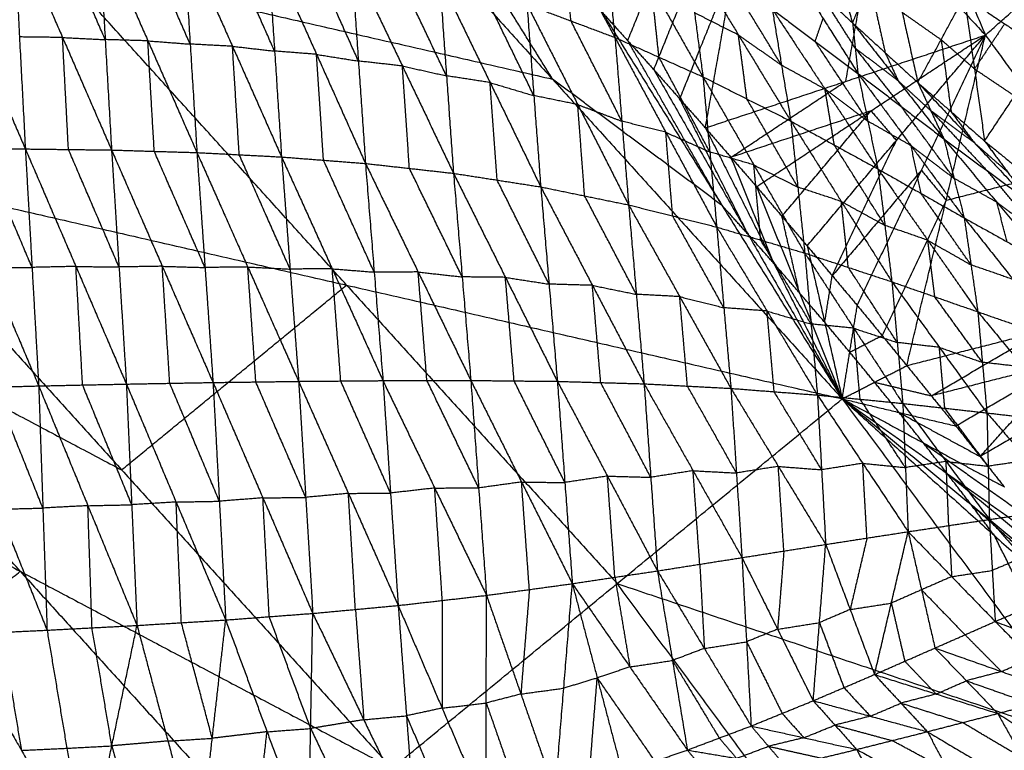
# Model space of a CAD drawing. Header units: millimetres. Extents: x -106 to 110, y -96 to 120.
# Tile 986 of 1020: x 70 to 81, y 71 to 80. Entities that reach past the tile are written whole.
import ezdxf

# ---------------------------------------------------------------- set-up
doc = ezdxf.new("R2010")
doc.units = ezdxf.units.MM
doc.header["$MEASUREMENT"] = 0
doc.layers.add('Default', color=7, linetype='Continuous', true_color=0x000000)

msp = doc.modelspace()

# ---------------------------------------------------------------- linework, layer by layer
at = {"layer": 'Default'}
for points in [[(79.145, 83.15, 13.588), (79.926, 81.322, 13.582), (80.706, 79.495, 13.576)], [(67.809, 77.945, 9.117), (70.15, 80.286, 10.567), (72.491, 82.627, 12.017)], [(72.491, 82.627, 12.017), (75.785, 78.994, 12.017), (79.078, 75.36, 12.017)], [(76.935, 79.103, 12.424), (77.564, 80.654, 13.006), (78.192, 82.206, 13.587)], [(77.522, 78.44, 12.424), (77.857, 80.323, 13.006), (78.192, 82.206, 13.587)], [(78.192, 82.206, 13.587), (79.449, 80.851, 13.581), (80.706, 79.495, 13.576)], [(75.327, 81.625, 8.435), (75.911, 80.547, 7.893), (76.494, 79.468, 7.351)], [(75.785, 78.994, 12.017), (75.101, 80.094, 12.119), (74.417, 81.194, 12.221)], [(76.32, 81.095, 8.753), (76.407, 80.281, 8.052), (76.494, 79.468, 7.351)], [(76.32, 81.095, 8.753), (76.907, 80.058, 8.273), (77.494, 79.021, 7.793)], [(78.755, 81.142, 10.768), (78.975, 80.388, 10.898), (79.195, 79.634, 11.029)], [(80.794, 81.08, 10.793), (81.087, 80.198, 10.864), (81.381, 79.317, 10.936)], [(76.639, 79.432, 12.424), (76.953, 80.208, 12.715), (77.267, 80.983, 13.006)], [(79.449, 80.851, 13.581), (79.282, 79.909, 13.291), (79.114, 78.968, 13)], [(68.679, 80.773, 4.301), (69.235, 79.487, 3.975), (69.79, 78.201, 3.648)], [(69.656, 80.747, 4.623), (69.723, 79.474, 4.136), (69.79, 78.201, 3.648)], [(69.656, 80.747, 4.623), (70.213, 79.468, 4.304), (70.77, 78.189, 3.986)], [(70.698, 79.444, 4.474), (70.42, 80.084, 4.633), (70.141, 80.724, 4.792)], [(70.626, 80.7, 4.961), (70.698, 79.444, 4.474), (70.77, 78.189, 3.986)], [(70.626, 80.7, 4.961), (71.183, 79.43, 4.654), (71.741, 78.16, 4.346)], [(71.664, 79.393, 4.832), (71.385, 80.028, 4.986), (71.107, 80.663, 5.14)], [(71.587, 80.626, 5.318), (71.664, 79.393, 4.832), (71.741, 78.16, 4.346)], [(71.587, 80.626, 5.318), (72.145, 79.368, 5.024), (72.703, 78.11, 4.729)], [(72.624, 79.313, 5.21), (72.345, 79.942, 5.358), (72.066, 80.571, 5.505)], [(72.545, 80.517, 5.692), (72.624, 79.313, 5.21), (72.703, 78.11, 4.729)], [(72.545, 80.517, 5.692), (73.101, 79.276, 5.412), (73.657, 78.036, 5.133)], [(75.994, 79.656, 7.136), (75.952, 80.101, 7.514), (75.911, 80.547, 7.893)], [(79.195, 79.634, 11.029), (79.389, 80.093, 10.919), (79.583, 80.552, 10.81)], [(79.583, 80.552, 10.81), (79.76, 79.754, 10.954), (79.937, 78.956, 11.098)], [(73.577, 79.2, 5.606), (73.299, 79.82, 5.745), (73.02, 80.44, 5.885)], [(77.303, 80.476, 9.06), (77.398, 79.749, 8.426), (77.494, 79.021, 7.793)], [(77.303, 80.476, 9.06), (77.898, 79.496, 8.655), (78.493, 78.517, 8.249)], [(80.706, 79.495, 13.576), (81.227, 79.958, 13.546), (81.748, 80.421, 13.516)], [(70.15, 80.286, 10.567), (72.967, 79.64, 11.292), (75.785, 78.994, 12.017)], [(73.443, 76.653, 10.567), (71.797, 78.469, 10.567), (70.15, 80.286, 10.567)], [(73.496, 80.363, 6.078), (73.577, 79.2, 5.606), (73.657, 78.036, 5.133)], [(73.496, 80.363, 6.078), (74.077, 79.144, 5.83), (74.658, 77.924, 5.581)], [(77.857, 80.323, 13.006), (77.543, 79.547, 12.715), (77.229, 78.772, 12.424)], [(78.462, 80.311, 10.968), (78.828, 79.973, 10.998), (79.195, 79.634, 11.029)], [(78.462, 80.311, 10.968), (78.86, 79.685, 10.321), (79.257, 79.058, 9.674)], [(74.578, 79.032, 6.039), (74.288, 79.642, 6.163), (73.997, 80.252, 6.288)], [(74.499, 80.14, 6.497), (74.578, 79.032, 6.039), (74.658, 77.924, 5.581)], [(74.499, 80.14, 6.497), (75.074, 78.955, 6.273), (75.65, 77.77, 6.048)], [(76.994, 79.244, 7.572), (76.951, 79.651, 7.923), (76.907, 80.058, 8.273)], [(78.387, 79.153, 8.807), (78.09, 79.643, 9.01), (77.792, 80.132, 9.212)], [(79.389, 80.093, 10.919), (79.478, 79.694, 10.992), (79.566, 79.295, 11.064)], [(75.571, 78.807, 6.484), (75.284, 79.4, 6.596), (74.996, 79.992, 6.708)], [(79.226, 79.346, 10.351), (79.027, 79.659, 10.675), (78.828, 79.973, 10.998)], [(75.493, 79.844, 6.92), (75.571, 78.807, 6.484), (75.65, 77.77, 6.048)], [(75.493, 79.844, 6.92), (75.994, 79.656, 7.136), (76.494, 79.468, 7.351)], [(75.493, 79.844, 6.92), (76.071, 78.705, 6.73), (76.649, 77.565, 6.54)], [(79.937, 78.956, 11.098), (80.202, 79.443, 10.98), (80.467, 79.93, 10.863)], [(80.467, 79.93, 10.863), (80.581, 79.111, 11.024), (80.696, 78.291, 11.185)], [(80.467, 79.93, 10.863), (80.924, 79.624, 10.899), (81.381, 79.317, 10.936)], [(76.342, 79.761, 12.424), (76.639, 79.432, 12.424), (76.935, 79.103, 12.424)], [(76.342, 79.761, 12.424), (77.71, 77.56, 12.221), (79.078, 75.36, 12.017)], [(76.342, 79.761, 12.424), (76.639, 79.432, 12.424), (76.935, 79.103, 12.424)], [(77.898, 79.496, 8.655), (77.648, 79.622, 8.541), (77.398, 79.749, 8.426)], [(78.282, 79.789, 9.365), (78.387, 79.153, 8.807), (78.493, 78.517, 8.249)], [(78.282, 79.789, 9.365), (78.77, 79.423, 9.519), (79.257, 79.058, 9.674)], [(78.282, 79.789, 9.365), (78.882, 78.881, 9.043), (79.483, 77.974, 8.721)], [(79.76, 79.754, 10.954), (79.981, 79.598, 10.967), (80.202, 79.443, 10.98)], [(76.572, 78.516, 6.946), (76.283, 79.086, 7.041), (75.994, 79.656, 7.136)], [(78.77, 79.423, 9.519), (78.815, 79.554, 9.92), (78.86, 79.685, 10.321)], [(79.195, 79.634, 11.029), (79.226, 79.346, 10.351), (79.257, 79.058, 9.674)], [(79.195, 79.634, 11.029), (79.566, 79.295, 11.064), (79.937, 78.956, 11.098)], [(79.195, 79.634, 11.029), (79.714, 78.975, 10.513), (80.233, 78.316, 9.997)], [(80.924, 79.624, 10.899), (80.753, 79.367, 10.961), (80.581, 79.111, 11.024)], [(77.522, 78.44, 12.424), (79.114, 78.968, 13), (80.706, 79.495, 13.576)], [(77.994, 78.769, 8.021), (77.946, 79.133, 8.338), (77.898, 79.496, 8.655)], [(77.898, 79.496, 8.655), (78.143, 79.325, 8.731), (78.387, 79.153, 8.807)], [(78.104, 77.772, 12.424), (79.405, 78.634, 13), (80.706, 79.495, 13.576)], [(78.679, 77.099, 12.424), (79.693, 78.297, 13), (80.706, 79.495, 13.576)], [(79.249, 76.421, 12.424), (79.978, 77.958, 13), (80.706, 79.495, 13.576)], [(79.812, 75.738, 12.424), (80.259, 77.617, 13), (80.706, 79.495, 13.576)], [(80.706, 79.495, 13.576), (81.791, 78.007, 13.54), (82.875, 76.518, 13.505)], [(70.213, 79.468, 4.304), (69.968, 79.471, 4.22), (69.723, 79.474, 4.136)], [(70.28, 78.195, 3.817), (70.247, 78.832, 4.061), (70.213, 79.468, 4.304)], [(70.213, 79.468, 4.304), (70.456, 79.456, 4.389), (70.698, 79.444, 4.474)], [(71.183, 79.43, 4.654), (70.941, 79.437, 4.564), (70.698, 79.444, 4.474)], [(71.256, 78.174, 4.166), (71.219, 78.802, 4.41), (71.183, 79.43, 4.654)], [(71.183, 79.43, 4.654), (71.424, 79.411, 4.743), (71.664, 79.393, 4.832)], [(72.145, 79.368, 5.024), (71.905, 79.38, 4.928), (71.664, 79.393, 4.832)], [(76.494, 79.468, 7.351), (76.572, 78.516, 6.946), (76.649, 77.565, 6.54)], [(76.494, 79.468, 7.351), (76.994, 79.244, 7.572), (77.494, 79.021, 7.793)], [(76.494, 79.468, 7.351), (77.072, 78.39, 7.204), (77.651, 77.313, 7.057)], [(77.71, 77.56, 12.221), (77.174, 78.496, 12.322), (76.639, 79.432, 12.424)], [(79.37, 78.516, 9.197), (79.07, 78.97, 9.358), (78.77, 79.423, 9.519)], [(80.202, 79.443, 10.98), (80.259, 79.033, 11.061), (80.317, 78.623, 11.142)], [(80.581, 79.111, 11.024), (80.392, 79.277, 11.002), (80.202, 79.443, 10.98)], [(72.222, 78.135, 4.538), (72.184, 78.752, 4.781), (72.145, 79.368, 5.024)], [(72.145, 79.368, 5.024), (72.385, 79.341, 5.117), (72.624, 79.313, 5.21)], [(73.101, 79.276, 5.412), (72.862, 79.295, 5.311), (72.624, 79.313, 5.21)], [(73.18, 78.073, 4.931), (73.141, 78.675, 5.172), (73.101, 79.276, 5.412)], [(73.101, 79.276, 5.412), (73.339, 79.238, 5.509), (73.577, 79.2, 5.606)], [(79.226, 79.346, 10.351), (79.486, 79.016, 10.093), (79.745, 78.687, 9.835)], [(79.714, 78.975, 10.513), (79.47, 79.161, 10.432), (79.226, 79.346, 10.351)], [(79.566, 79.295, 11.064), (79.64, 79.135, 10.788), (79.714, 78.975, 10.513)], [(80.696, 78.291, 11.185), (81.038, 78.804, 11.06), (81.381, 79.317, 10.936)], [(74.077, 79.144, 5.83), (73.827, 79.172, 5.718), (73.577, 79.2, 5.606)], [(77.572, 78.167, 7.425), (77.283, 78.706, 7.499), (76.994, 79.244, 7.572)], [(78.882, 78.881, 9.043), (78.635, 79.017, 8.925), (78.387, 79.153, 8.807)], [(74.157, 77.98, 5.357), (74.117, 78.562, 5.593), (74.077, 79.144, 5.83)], [(74.077, 79.144, 5.83), (74.328, 79.088, 5.934), (74.578, 79.032, 6.039)], [(76.935, 79.103, 12.424), (77.229, 78.772, 12.424), (77.522, 78.44, 12.424)], [(76.935, 79.103, 12.424), (78.007, 77.231, 12.221), (79.078, 75.36, 12.017)], [(76.935, 79.103, 12.424), (77.229, 78.772, 12.424), (77.522, 78.44, 12.424)], [(79.257, 79.058, 9.674), (79.37, 78.516, 9.197), (79.483, 77.974, 8.721)], [(79.257, 79.058, 9.674), (79.745, 78.687, 9.835), (80.233, 78.316, 9.997)], [(79.257, 79.058, 9.674), (79.861, 78.237, 9.442), (80.465, 77.417, 9.21)], [(80.581, 79.111, 11.024), (80.81, 78.957, 11.042), (81.038, 78.804, 11.06)], [(75.074, 78.955, 6.273), (74.826, 78.994, 6.156), (74.578, 79.032, 6.039)], [(75.154, 77.847, 5.815), (75.114, 78.401, 6.044), (75.074, 78.955, 6.273)], [(75.074, 78.955, 6.273), (75.323, 78.881, 6.378), (75.571, 78.807, 6.484)], [(77.71, 77.56, 12.221), (76.747, 78.277, 12.119), (75.785, 78.994, 12.017)], [(77.494, 79.021, 7.793), (77.572, 78.167, 7.425), (77.651, 77.313, 7.057)], [(77.494, 79.021, 7.793), (77.994, 78.769, 8.021), (78.493, 78.517, 8.249)], [(77.494, 79.021, 7.793), (78.073, 78.019, 7.697), (78.652, 77.017, 7.601)], [(77.813, 78.106, 12.424), (78.464, 78.537, 12.712), (79.114, 78.968, 13)], [(79.714, 78.975, 10.513), (79.899, 78.805, 10.53), (80.085, 78.636, 10.548)], [(79.937, 78.956, 11.098), (80.085, 78.636, 10.548), (80.233, 78.316, 9.997)], [(79.937, 78.956, 11.098), (80.317, 78.623, 11.142), (80.696, 78.291, 11.185)], [(79.937, 78.956, 11.098), (80.577, 78.274, 10.72), (81.216, 77.592, 10.341)], [(78.988, 78.245, 8.485), (78.935, 78.563, 8.764), (78.882, 78.881, 9.043)], [(78.882, 78.881, 9.043), (79.126, 78.699, 9.12), (79.37, 78.516, 9.197)], [(76.071, 78.705, 6.73), (75.821, 78.756, 6.607), (75.571, 78.807, 6.484)], [(76.149, 77.667, 6.294), (76.11, 78.186, 6.512), (76.071, 78.705, 6.73)], [(76.071, 78.705, 6.73), (76.321, 78.611, 6.838), (76.572, 78.516, 6.946)], [(78.007, 77.231, 12.221), (77.618, 78.002, 12.322), (77.229, 78.772, 12.424)], [(78.573, 77.767, 7.925), (78.283, 78.268, 7.973), (77.994, 78.769, 8.021)], [(79.405, 78.634, 13), (78.609, 78.37, 12.712), (77.813, 78.106, 12.424)], [(78.392, 77.436, 12.424), (78.898, 78.035, 12.712), (79.405, 78.634, 13)], [(79.405, 78.634, 13), (79.549, 78.466, 13), (79.693, 78.297, 13)], [(80.349, 77.866, 9.603), (80.047, 78.277, 9.719), (79.745, 78.687, 9.835)], [(80.085, 78.636, 10.548), (80.405, 78.295, 10.358), (80.724, 77.954, 10.169)], [(80.577, 78.274, 10.72), (80.331, 78.455, 10.634), (80.085, 78.636, 10.548)], [(80.317, 78.623, 11.142), (80.447, 78.448, 10.931), (80.577, 78.274, 10.72)], [(77.072, 78.39, 7.204), (76.822, 78.453, 7.075), (76.572, 78.516, 6.946)], [(78.493, 78.517, 8.249), (78.573, 77.767, 7.925), (78.652, 77.017, 7.601)], [(78.493, 78.517, 8.249), (78.988, 78.245, 8.485), (79.483, 77.974, 8.721)], [(78.493, 78.517, 8.249), (79.067, 77.604, 8.208), (79.642, 76.691, 8.166)], [(79.861, 78.237, 9.442), (79.616, 78.377, 9.32), (79.37, 78.516, 9.197)], [(77.15, 77.439, 6.799), (77.111, 77.915, 7.002), (77.072, 78.39, 7.204)], [(77.072, 78.39, 7.204), (77.322, 78.279, 7.315), (77.572, 78.167, 7.425)], [(77.522, 78.44, 12.424), (77.813, 78.106, 12.424), (78.104, 77.772, 12.424)], [(77.522, 78.44, 12.424), (78.3, 76.9, 12.221), (79.078, 75.36, 12.017)], [(77.522, 78.44, 12.424), (77.813, 78.106, 12.424), (78.104, 77.772, 12.424)], [(78.964, 76.76, 12.424), (79.328, 77.529, 12.712), (79.693, 78.297, 13)], [(80.233, 78.316, 9.997), (80.349, 77.866, 9.603), (80.465, 77.417, 9.21)], [(80.233, 78.316, 9.997), (80.724, 77.954, 10.169), (81.216, 77.592, 10.341)], [(80.233, 78.316, 9.997), (80.836, 77.595, 9.855), (81.438, 76.874, 9.714)], [(80.577, 78.274, 10.72), (80.766, 78.107, 10.741), (80.956, 77.941, 10.763)], [(80.696, 78.291, 11.185), (80.956, 77.941, 10.763), (81.216, 77.592, 10.341)], [(80.696, 78.291, 11.185), (81.089, 77.969, 11.241), (81.481, 77.648, 11.297)], [(68.802, 78.201, 3.332), (69.296, 78.201, 3.49), (69.79, 78.201, 3.648)], [(68.802, 78.201, 3.332), (69.372, 76.854, 3.316), (69.942, 75.507, 3.3)], [(69.866, 76.854, 3.474), (69.581, 77.528, 3.482), (69.296, 78.201, 3.49)], [(69.79, 78.201, 3.648), (69.866, 76.854, 3.474), (69.942, 75.507, 3.3)], [(69.79, 78.201, 3.648), (70.28, 78.195, 3.817), (70.77, 78.189, 3.986)], [(69.79, 78.201, 3.648), (70.365, 76.865, 3.642), (70.939, 75.528, 3.636)], [(70.855, 76.859, 3.811), (70.568, 77.527, 3.814), (70.28, 78.195, 3.817)], [(70.77, 78.189, 3.986), (70.855, 76.859, 3.811), (70.939, 75.528, 3.636)], [(70.77, 78.189, 3.986), (71.256, 78.174, 4.166), (71.741, 78.16, 4.346)], [(70.77, 78.189, 3.986), (71.347, 76.867, 3.991), (71.924, 75.546, 3.996)], [(71.833, 76.853, 4.171), (71.544, 77.513, 4.169), (71.256, 78.174, 4.166)], [(71.741, 78.16, 4.346), (71.833, 76.853, 4.171), (71.924, 75.546, 3.996)], [(71.741, 78.16, 4.346), (72.222, 78.135, 4.538), (72.703, 78.11, 4.729)], [(71.741, 78.16, 4.346), (72.319, 76.859, 4.363), (72.897, 75.559, 4.379)], [(78.073, 78.019, 7.697), (77.823, 78.093, 7.561), (77.572, 78.167, 7.425)], [(79.563, 77.332, 8.443), (79.275, 77.789, 8.464), (78.988, 78.245, 8.485)], [(79.974, 77.695, 8.965), (79.918, 77.966, 9.204), (79.861, 78.237, 9.442)], [(79.861, 78.237, 9.442), (80.105, 78.052, 9.523), (80.349, 77.866, 9.603)], [(72.8, 76.835, 4.554), (72.511, 77.485, 4.546), (72.222, 78.135, 4.538)], [(72.703, 78.11, 4.729), (72.8, 76.835, 4.554), (72.897, 75.559, 4.379)], [(72.703, 78.11, 4.729), (73.18, 78.073, 4.931), (73.657, 78.036, 5.133)], [(72.703, 78.11, 4.729), (73.279, 76.838, 4.757), (73.856, 75.567, 4.786)], [(73.756, 76.801, 4.959), (73.468, 77.437, 4.945), (73.18, 78.073, 4.931)], [(73.657, 78.036, 5.133), (73.756, 76.801, 4.959), (73.856, 75.567, 4.786)], [(73.657, 78.036, 5.133), (74.157, 77.98, 5.357), (74.658, 77.924, 5.581)], [(73.657, 78.036, 5.133), (74.256, 76.802, 5.187), (74.855, 75.569, 5.241)], [(78.3, 76.9, 12.221), (78.057, 77.503, 12.322), (77.813, 78.106, 12.424)], [(67.809, 77.945, 9.117), (70.884, 74.552, 9.117), (73.959, 71.159, 9.117)], [(67.809, 77.945, 9.117), (73.443, 76.653, 10.567), (79.078, 75.36, 12.017)], [(74.757, 76.746, 5.411), (74.457, 77.363, 5.384), (74.157, 77.98, 5.357)], [(74.658, 77.924, 5.581), (74.757, 76.746, 5.411), (74.855, 75.569, 5.241)], [(74.658, 77.924, 5.581), (75.154, 77.847, 5.815), (75.65, 77.77, 6.048)], [(74.658, 77.924, 5.581), (75.248, 76.741, 5.652), (75.839, 75.559, 5.722)], [(78.151, 77.165, 7.329), (78.112, 77.592, 7.513), (78.073, 78.019, 7.697)], [(78.073, 78.019, 7.697), (78.323, 77.893, 7.811), (78.573, 77.767, 7.925)], [(79.978, 77.958, 13), (79.471, 77.359, 12.712), (78.964, 76.76, 12.424)], [(79.483, 77.974, 8.721), (79.563, 77.332, 8.443), (79.642, 76.691, 8.166)], [(79.483, 77.974, 8.721), (79.974, 77.695, 8.965), (80.465, 77.417, 9.21)], [(79.483, 77.974, 8.721), (80.051, 77.162, 8.737), (80.619, 76.35, 8.752)], [(79.978, 77.958, 13), (80.118, 77.788, 13), (80.259, 77.617, 13)], [(80.259, 77.617, 13), (81.025, 77.812, 13.27), (81.791, 78.007, 13.54)], [(81.327, 77.233, 10.027), (81.026, 77.593, 10.098), (80.724, 77.954, 10.169)], [(75.744, 76.664, 5.885), (75.449, 77.255, 5.85), (75.154, 77.847, 5.815)], [(80.836, 77.595, 9.855), (80.592, 77.731, 9.729), (80.349, 77.866, 9.603)], [(75.65, 77.77, 6.048), (75.744, 76.664, 5.885), (75.839, 75.559, 5.722)], [(75.65, 77.77, 6.048), (76.149, 77.667, 6.294), (76.649, 77.565, 6.54)], [(75.65, 77.77, 6.048), (76.237, 76.65, 6.141), (76.825, 75.531, 6.235)], [(78.104, 77.772, 12.424), (78.392, 77.436, 12.424), (78.679, 77.099, 12.424)], [(78.104, 77.772, 12.424), (78.591, 76.566, 12.221), (79.078, 75.36, 12.017)], [(78.104, 77.772, 12.424), (78.392, 77.436, 12.424), (78.679, 77.099, 12.424)], [(79.067, 77.604, 8.208), (78.82, 77.685, 8.066), (78.573, 77.767, 7.925)], [(80.542, 76.883, 8.981), (80.258, 77.289, 8.973), (79.974, 77.695, 8.965)], [(76.737, 76.548, 6.388), (76.443, 77.108, 6.341), (76.149, 77.667, 6.294)], [(79.147, 76.854, 7.883), (79.107, 77.229, 8.046), (79.067, 77.604, 8.208)], [(79.067, 77.604, 8.208), (79.315, 77.468, 8.326), (79.563, 77.332, 8.443)], [(80.259, 77.617, 13), (79.895, 76.848, 12.712), (79.531, 76.08, 12.424)], [(80.952, 77.145, 9.462), (80.894, 77.37, 9.659), (80.836, 77.595, 9.855)], [(80.836, 77.595, 9.855), (81.081, 77.414, 9.941), (81.327, 77.233, 10.027)], [(76.649, 77.565, 6.54), (76.737, 76.548, 6.388), (76.825, 75.531, 6.235)], [(76.649, 77.565, 6.54), (77.15, 77.439, 6.799), (77.651, 77.313, 7.057)], [(76.649, 77.565, 6.54), (77.23, 76.522, 6.66), (77.812, 75.479, 6.779)], [(78.007, 77.231, 12.221), (77.858, 77.396, 12.221), (77.71, 77.56, 12.221)], [(77.731, 76.396, 6.918), (77.441, 76.918, 6.858), (77.15, 77.439, 6.799)], [(78.591, 76.566, 12.221), (78.491, 77.001, 12.322), (78.392, 77.436, 12.424)], [(80.465, 77.417, 9.21), (80.542, 76.883, 8.981), (80.619, 76.35, 8.752)], [(80.465, 77.417, 9.21), (80.952, 77.145, 9.462), (81.438, 76.874, 9.714)], [(80.465, 77.417, 9.21), (81.022, 76.716, 9.28), (81.578, 76.016, 9.35)], [(77.651, 77.313, 7.057), (77.731, 76.396, 6.918), (77.812, 75.479, 6.779)], [(77.651, 77.313, 7.057), (78.151, 77.165, 7.329), (78.652, 77.017, 7.601)], [(77.651, 77.313, 7.057), (78.223, 76.358, 7.206), (78.796, 75.403, 7.354)], [(80.051, 77.162, 8.737), (79.807, 77.247, 8.59), (79.563, 77.332, 8.443)], [(78.3, 76.9, 12.221), (78.153, 77.066, 12.221), (78.007, 77.231, 12.221)], [(78.724, 76.21, 7.477), (78.438, 76.688, 7.403), (78.151, 77.165, 7.329)], [(80.13, 76.52, 8.459), (80.091, 76.841, 8.598), (80.051, 77.162, 8.737)], [(80.051, 77.162, 8.737), (80.296, 77.022, 8.859), (80.542, 76.883, 8.981)], [(78.679, 77.099, 12.424), (78.879, 76.23, 12.221), (79.078, 75.36, 12.017)], [(78.679, 77.099, 12.424), (78.964, 76.76, 12.424), (79.249, 76.421, 12.424)], [(78.679, 77.099, 12.424), (78.964, 76.76, 12.424), (79.249, 76.421, 12.424)], [(78.652, 77.017, 7.601), (78.724, 76.21, 7.477), (78.796, 75.403, 7.354)], [(78.652, 77.017, 7.601), (79.147, 76.854, 7.883), (79.642, 76.691, 8.166)], [(78.652, 77.017, 7.601), (79.209, 76.163, 7.778), (79.766, 75.308, 7.955)], [(69.372, 76.854, 3.316), (69.619, 76.854, 3.395), (69.866, 76.854, 3.474)], [(70.365, 76.865, 3.642), (70.115, 76.86, 3.558), (69.866, 76.854, 3.474)], [(70.441, 75.518, 3.468), (70.403, 76.191, 3.555), (70.365, 76.865, 3.642)], [(70.365, 76.865, 3.642), (70.61, 76.862, 3.727), (70.855, 76.859, 3.811)], [(71.347, 76.867, 3.991), (71.101, 76.863, 3.901), (70.855, 76.859, 3.811)], [(71.432, 75.537, 3.816), (71.39, 76.202, 3.903), (71.347, 76.867, 3.991)], [(71.347, 76.867, 3.991), (71.59, 76.86, 4.081), (71.833, 76.853, 4.171)], [(72.319, 76.859, 4.363), (72.076, 76.856, 4.267), (71.833, 76.853, 4.171)], [(72.411, 75.552, 4.187), (72.365, 76.206, 4.275), (72.319, 76.859, 4.363)], [(72.319, 76.859, 4.363), (72.56, 76.847, 4.458), (72.8, 76.835, 4.554)], [(73.279, 76.838, 4.757), (73.04, 76.837, 4.656), (72.8, 76.835, 4.554)], [(73.376, 75.563, 4.582), (73.328, 76.201, 4.67), (73.279, 76.838, 4.757)], [(73.279, 76.838, 4.757), (73.518, 76.82, 4.858), (73.756, 76.801, 4.959)], [(74.256, 76.802, 5.187), (74.006, 76.802, 5.073), (73.756, 76.801, 4.959)], [(74.356, 75.568, 5.014), (74.306, 76.185, 5.1), (74.256, 76.802, 5.187)], [(74.256, 76.802, 5.187), (74.506, 76.774, 5.299), (74.757, 76.746, 5.411)], [(78.591, 76.566, 12.221), (78.446, 76.733, 12.221), (78.3, 76.9, 12.221)], [(79.704, 76, 8.06), (79.425, 76.427, 7.972), (79.147, 76.854, 7.883)], [(81.022, 76.716, 9.28), (80.782, 76.8, 9.131), (80.542, 76.883, 8.981)], [(66.656, 76.793, 8.53), (68.77, 75.672, 8.824), (70.884, 74.552, 9.117)], [(69.732, 73.4, 8.53), (68.194, 75.096, 8.53), (66.656, 76.793, 8.53)], [(75.248, 76.741, 5.652), (75.002, 76.744, 5.531), (74.757, 76.746, 5.411)], [(75.347, 75.564, 5.482), (75.298, 76.153, 5.567), (75.248, 76.741, 5.652)], [(75.248, 76.741, 5.652), (75.496, 76.703, 5.768), (75.744, 76.664, 5.885)], [(78.879, 76.23, 12.221), (78.921, 76.495, 12.322), (78.964, 76.76, 12.424)], [(79.642, 76.691, 8.166), (79.704, 76, 8.06), (79.766, 75.308, 7.955)], [(79.642, 76.691, 8.166), (80.13, 76.52, 8.459), (80.619, 76.35, 8.752)], [(79.642, 76.691, 8.166), (80.182, 75.945, 8.372), (80.723, 75.2, 8.577)], [(70.884, 74.552, 9.117), (72.164, 75.602, 9.842), (73.443, 76.653, 10.567)], [(73.443, 76.653, 10.567), (74.981, 74.956, 10.567), (76.519, 73.26, 10.567)], [(76.237, 76.65, 6.141), (75.991, 76.657, 6.013), (75.744, 76.664, 5.885)], [(76.332, 75.545, 5.978), (76.285, 76.097, 6.06), (76.237, 76.65, 6.141)], [(76.237, 76.65, 6.141), (76.487, 76.599, 6.264), (76.737, 76.548, 6.388)], [(77.23, 76.522, 6.66), (76.984, 76.535, 6.524), (76.737, 76.548, 6.388)], [(77.318, 75.505, 6.507), (77.274, 76.014, 6.583), (77.23, 76.522, 6.66)], [(77.23, 76.522, 6.66), (77.481, 76.459, 6.789), (77.731, 76.396, 6.918)], [(78.879, 76.23, 12.221), (78.735, 76.398, 12.221), (78.591, 76.566, 12.221)], [(79.812, 75.738, 12.424), (81.344, 76.128, 12.965), (82.875, 76.518, 13.505)], [(80.671, 75.775, 8.665), (80.4, 76.148, 8.562), (80.13, 76.52, 8.459)], [(80.37, 75.051, 12.424), (81.623, 75.784, 12.965), (82.875, 76.518, 13.505)], [(78.223, 76.358, 7.206), (77.977, 76.377, 7.062), (77.731, 76.396, 6.918)], [(78.304, 75.441, 7.066), (78.263, 75.9, 7.136), (78.223, 76.358, 7.206)], [(78.223, 76.358, 7.206), (78.474, 76.284, 7.341), (78.724, 76.21, 7.477)], [(79.078, 75.36, 12.017), (79.163, 75.891, 12.221), (79.249, 76.421, 12.424)], [(79.249, 76.421, 12.424), (79.531, 76.08, 12.424), (79.812, 75.738, 12.424)], [(79.249, 76.421, 12.424), (79.531, 76.08, 12.424), (79.812, 75.738, 12.424)], [(80.619, 76.35, 8.752), (80.671, 75.775, 8.665), (80.723, 75.2, 8.577)], [(80.619, 76.35, 8.752), (81.098, 76.183, 9.051), (81.578, 76.016, 9.35)], [(80.619, 76.35, 8.752), (81.139, 75.721, 8.981), (81.659, 75.093, 9.209)], [(79.209, 76.163, 7.778), (78.967, 76.187, 7.628), (78.724, 76.21, 7.477)], [(79.163, 75.891, 12.221), (79.021, 76.06, 12.221), (78.879, 76.23, 12.221)], [(79.281, 75.356, 7.654), (79.245, 75.759, 7.716), (79.209, 76.163, 7.778)], [(79.209, 76.163, 7.778), (79.456, 76.081, 7.919), (79.704, 76, 8.06)], [(80.091, 75.394, 12.424), (80.717, 75.761, 12.694), (81.344, 76.128, 12.965)], [(79.163, 75.891, 12.221), (79.347, 75.985, 12.322), (79.531, 76.08, 12.424)], [(80.182, 75.945, 8.372), (79.943, 75.973, 8.216), (79.704, 76, 8.06)], [(80.244, 75.254, 8.266), (80.213, 75.6, 8.319), (80.182, 75.945, 8.372)], [(80.182, 75.945, 8.372), (80.426, 75.86, 8.518), (80.671, 75.775, 8.665)], [(79.445, 75.549, 12.221), (79.304, 75.72, 12.221), (79.163, 75.891, 12.221)], [(79.078, 75.36, 12.017), (79.445, 75.549, 12.221), (79.812, 75.738, 12.424)], [(79.812, 75.738, 12.424), (80.091, 75.394, 12.424), (80.37, 75.051, 12.424)], [(79.812, 75.738, 12.424), (80.091, 75.394, 12.424), (80.37, 75.051, 12.424)], [(81.623, 75.784, 12.965), (80.857, 75.589, 12.694), (80.091, 75.394, 12.424)], [(80.646, 74.704, 12.424), (81.134, 75.244, 12.694), (81.623, 75.784, 12.965)], [(81.139, 75.721, 8.981), (80.905, 75.748, 8.823), (80.671, 75.775, 8.665)], [(65.504, 75.64, 7.944), (68.471, 72.365, 7.944), (71.439, 69.091, 7.944)], [(65.504, 75.64, 7.944), (69.732, 73.4, 8.53), (73.959, 71.159, 9.117)], [(72.897, 75.559, 4.379), (73.376, 75.563, 4.582), (73.856, 75.567, 4.786)], [(73.856, 75.567, 4.786), (74.356, 75.568, 5.014), (74.855, 75.569, 5.241)], [(73.856, 75.567, 4.786), (73.942, 74.289, 4.958), (74.029, 73.011, 5.129)], [(73.856, 75.567, 4.786), (74.444, 74.346, 5.175), (75.033, 73.126, 5.564)], [(74.944, 74.347, 5.403), (74.65, 74.957, 5.208), (74.356, 75.568, 5.014)], [(74.855, 75.569, 5.241), (74.944, 74.347, 5.403), (75.033, 73.126, 5.564)], [(74.855, 75.569, 5.241), (75.347, 75.564, 5.482), (75.839, 75.559, 5.722)], [(74.855, 75.569, 5.241), (75.432, 74.414, 5.631), (76.009, 73.259, 6.021)], [(68.935, 75.481, 2.985), (69.438, 75.494, 3.142), (69.942, 75.507, 3.3)], [(68.935, 75.481, 2.985), (69.486, 74.106, 3.343), (70.037, 72.73, 3.701)], [(69.989, 74.118, 3.5), (69.714, 74.806, 3.321), (69.438, 75.494, 3.142)], [(69.942, 75.507, 3.3), (70.441, 75.518, 3.468), (70.939, 75.528, 3.636)], [(69.942, 75.507, 3.3), (69.989, 74.118, 3.5), (70.037, 72.73, 3.701)], [(69.942, 75.507, 3.3), (70.501, 74.145, 3.664), (71.06, 72.784, 4.028)], [(71, 74.156, 3.832), (70.72, 74.837, 3.65), (70.441, 75.518, 3.468)], [(70.939, 75.528, 3.636), (71.432, 75.537, 3.816), (71.924, 75.546, 3.996)], [(70.939, 75.528, 3.636), (71, 74.156, 3.832), (71.06, 72.784, 4.028)], [(70.939, 75.528, 3.636), (71.504, 74.187, 4.005), (72.068, 72.846, 4.374)], [(71.996, 74.196, 4.185), (71.714, 74.867, 4.001), (71.432, 75.537, 3.816)], [(71.924, 75.546, 3.996), (72.411, 75.552, 4.187), (72.897, 75.559, 4.379)], [(71.924, 75.546, 3.996), (71.996, 74.196, 4.185), (72.068, 72.846, 4.374)], [(71.924, 75.546, 3.996), (72.491, 74.234, 4.369), (73.058, 72.921, 4.742)], [(72.978, 74.24, 4.56), (72.694, 74.896, 4.374), (72.411, 75.552, 4.187)], [(72.897, 75.559, 4.379), (72.978, 74.24, 4.56), (73.058, 72.921, 4.742)], [(72.897, 75.559, 4.379), (73.463, 74.285, 4.754), (74.029, 73.011, 5.129)], [(73.942, 74.289, 4.958), (73.659, 74.926, 4.77), (73.376, 75.563, 4.582)], [(75.924, 74.409, 5.871), (75.635, 74.986, 5.676), (75.347, 75.564, 5.482)], [(75.839, 75.559, 5.722), (75.924, 74.409, 5.871), (76.009, 73.259, 6.021)], [(75.839, 75.559, 5.722), (76.332, 75.545, 5.978), (76.825, 75.531, 6.235)], [(75.839, 75.559, 5.722), (76.408, 74.482, 6.115), (76.977, 73.404, 6.508)], [(76.901, 74.468, 6.371), (76.617, 75.006, 6.175), (76.332, 75.545, 5.978)], [(76.825, 75.531, 6.235), (76.901, 74.468, 6.371), (76.977, 73.404, 6.508)], [(76.825, 75.531, 6.235), (77.318, 75.505, 6.507), (77.812, 75.479, 6.779)], [(76.825, 75.531, 6.235), (77.382, 74.543, 6.63), (77.938, 73.555, 7.026)], [(77.875, 74.517, 6.902), (77.597, 75.011, 6.704), (77.318, 75.505, 6.507)], [(77.812, 75.479, 6.779), (77.875, 74.517, 6.902), (77.938, 73.555, 7.026)], [(77.812, 75.479, 6.779), (78.304, 75.441, 7.066), (78.796, 75.403, 7.354)], [(77.812, 75.479, 6.779), (78.351, 74.592, 7.175), (78.89, 73.705, 7.572)], [(79.445, 75.549, 12.221), (79.768, 75.472, 12.322), (80.091, 75.394, 12.424)], [(79.724, 75.205, 12.221), (79.585, 75.377, 12.221), (79.445, 75.549, 12.221)], [(73.959, 71.159, 9.117), (76.519, 73.26, 10.567), (79.078, 75.36, 12.017)], [(78.843, 74.554, 7.463), (78.573, 74.998, 7.265), (78.304, 75.441, 7.066)], [(78.796, 75.403, 7.354), (78.843, 74.554, 7.463), (78.89, 73.705, 7.572)], [(78.796, 75.403, 7.354), (79.281, 75.356, 7.654), (79.766, 75.308, 7.955)], [(78.796, 75.403, 7.354), (79.311, 74.627, 7.748), (79.827, 73.85, 8.142)], [(79.078, 75.36, 12.017), (79.724, 75.205, 12.221), (80.37, 75.051, 12.424)], [(79.078, 75.36, 12.017), (80, 74.859, 12.221), (80.921, 74.358, 12.424)], [(79.078, 75.36, 12.017), (80.272, 74.51, 12.221), (81.467, 73.66, 12.424)], [(79.078, 75.36, 12.017), (80.542, 74.159, 12.221), (82.006, 72.958, 12.424)], [(79.078, 75.36, 12.017), (80.808, 73.805, 12.221), (82.539, 72.251, 12.424)], [(79.078, 75.36, 12.017), (81.999, 71.421, 12.017), (84.921, 67.482, 12.017)], [(79.796, 74.579, 8.048), (79.539, 74.968, 7.851), (79.281, 75.356, 7.654)], [(81.898, 75.438, 12.965), (81.272, 75.071, 12.694), (80.646, 74.704, 12.424)], [(79.766, 75.308, 7.955), (79.796, 74.579, 8.048), (79.827, 73.85, 8.142)], [(79.766, 75.308, 7.955), (80.244, 75.254, 8.266), (80.723, 75.2, 8.577)], [(79.766, 75.308, 7.955), (80.259, 74.648, 8.344), (80.751, 73.989, 8.732)], [(80.737, 74.594, 8.655), (80.491, 74.924, 8.46), (80.244, 75.254, 8.266)], [(79.724, 75.205, 12.221), (80.185, 74.955, 12.322), (80.646, 74.704, 12.424)], [(80, 74.859, 12.221), (79.862, 75.032, 12.221), (79.724, 75.205, 12.221)], [(80.723, 75.2, 8.577), (80.737, 74.594, 8.655), (80.751, 73.989, 8.732)], [(80.723, 75.2, 8.577), (81.191, 75.146, 8.893), (81.659, 75.093, 9.209)], [(80.723, 75.2, 8.577), (81.192, 74.66, 8.955), (81.661, 74.121, 9.333)], [(80.37, 75.051, 12.424), (80.646, 74.704, 12.424), (80.921, 74.358, 12.424)], [(80.37, 75.051, 12.424), (80.646, 74.704, 12.424), (80.921, 74.358, 12.424)], [(80, 74.859, 12.221), (80.597, 74.434, 12.322), (81.194, 74.009, 12.424)], [(80.272, 74.51, 12.221), (80.136, 74.684, 12.221), (80, 74.859, 12.221)], [(78.351, 74.592, 7.175), (78.113, 74.555, 7.039), (77.875, 74.517, 6.902)], [(78.414, 73.63, 7.299), (78.383, 74.111, 7.237), (78.351, 74.592, 7.175)], [(78.351, 74.592, 7.175), (78.597, 74.573, 7.319), (78.843, 74.554, 7.463)], [(79.311, 74.627, 7.748), (79.077, 74.59, 7.606), (78.843, 74.554, 7.463)], [(79.359, 73.777, 7.857), (79.335, 74.202, 7.802), (79.311, 74.627, 7.748)], [(79.311, 74.627, 7.748), (79.554, 74.603, 7.898), (79.796, 74.579, 8.048)], [(80.259, 74.648, 8.344), (80.028, 74.614, 8.196), (79.796, 74.579, 8.048)], [(80.289, 73.919, 8.437), (80.274, 74.284, 8.39), (80.259, 74.648, 8.344)], [(80.259, 74.648, 8.344), (80.498, 74.621, 8.499), (80.737, 74.594, 8.655)], [(81.192, 74.66, 8.955), (80.964, 74.627, 8.805), (80.737, 74.594, 8.655)], [(76.408, 74.482, 6.115), (76.166, 74.445, 5.993), (75.924, 74.409, 5.871)], [(76.493, 73.332, 6.264), (76.451, 73.907, 6.19), (76.408, 74.482, 6.115)], [(76.408, 74.482, 6.115), (76.655, 74.475, 6.243), (76.901, 74.468, 6.371)], [(77.382, 74.543, 6.63), (77.142, 74.505, 6.501), (76.901, 74.468, 6.371)], [(77.458, 73.48, 6.767), (77.42, 74.011, 6.699), (77.382, 74.543, 6.63)], [(77.382, 74.543, 6.63), (77.628, 74.53, 6.766), (77.875, 74.517, 6.902)], [(80.272, 74.51, 12.221), (81.004, 73.91, 12.322), (81.736, 73.309, 12.424)], [(80.542, 74.159, 12.221), (80.407, 74.334, 12.221), (80.272, 74.51, 12.221)], [(74.444, 74.346, 5.175), (74.193, 74.317, 5.066), (73.942, 74.289, 4.958)], [(74.444, 74.346, 5.175), (74.694, 74.347, 5.289), (74.944, 74.347, 5.403)], [(74.531, 73.068, 5.347), (74.488, 73.707, 5.261), (74.444, 74.346, 5.175)], [(75.432, 74.414, 5.631), (75.188, 74.381, 5.517), (74.944, 74.347, 5.403)], [(75.521, 73.192, 5.792), (75.476, 73.803, 5.712), (75.432, 74.414, 5.631)], [(75.432, 74.414, 5.631), (75.678, 74.411, 5.751), (75.924, 74.409, 5.871)], [(72.491, 74.234, 4.369), (72.244, 74.215, 4.277), (71.996, 74.196, 4.185)], [(72.491, 74.234, 4.369), (72.735, 74.237, 4.465), (72.978, 74.24, 4.56)], [(72.563, 72.884, 4.558), (72.527, 73.559, 4.463), (72.491, 74.234, 4.369)], [(73.463, 74.285, 4.754), (73.22, 74.262, 4.657), (72.978, 74.24, 4.56)], [(73.463, 74.285, 4.754), (73.702, 74.287, 4.856), (73.942, 74.289, 4.958)], [(73.543, 72.966, 4.936), (73.503, 73.625, 4.845), (73.463, 74.285, 4.754)], [(69.486, 74.106, 3.343), (69.738, 74.112, 3.422), (69.989, 74.118, 3.5)], [(70.501, 74.145, 3.664), (70.245, 74.132, 3.582), (69.989, 74.118, 3.5)], [(70.501, 74.145, 3.664), (70.75, 74.151, 3.748), (71, 74.156, 3.832)], [(70.548, 72.757, 3.864), (70.525, 73.451, 3.764), (70.501, 74.145, 3.664)], [(71.504, 74.187, 4.005), (71.252, 74.172, 3.919), (71, 74.156, 3.832)], [(71.504, 74.187, 4.005), (71.75, 74.192, 4.095), (71.996, 74.196, 4.185)], [(71.564, 72.815, 4.201), (71.534, 73.501, 4.103), (71.504, 74.187, 4.005)], [(80.542, 74.159, 12.221), (81.407, 73.382, 12.322), (82.273, 72.604, 12.424)], [(80.808, 73.805, 12.221), (80.675, 73.982, 12.221), (80.542, 74.159, 12.221)], [(80.751, 73.989, 8.732), (81.206, 74.055, 9.033), (81.661, 74.121, 9.333)], [(79.827, 73.85, 8.142), (80.289, 73.919, 8.437), (80.751, 73.989, 8.732)], [(80.289, 73.919, 8.437), (80.306, 73.629, 8.585), (80.322, 73.339, 8.733)], [(80.751, 73.989, 8.732), (80.784, 73.409, 9.028), (80.817, 72.829, 9.324)], [(80.751, 73.989, 8.732), (81.128, 73.556, 9.222), (81.505, 73.123, 9.711)], [(78.89, 73.705, 7.572), (79.359, 73.777, 7.857), (79.827, 73.85, 8.142)], [(79.359, 73.777, 7.857), (79.263, 73.371, 7.967), (79.168, 72.965, 8.076)], [(79.445, 72.226, 8.581), (79.636, 73.038, 8.361), (79.827, 73.85, 8.142)], [(79.827, 73.85, 8.142), (79.979, 73.189, 8.544), (80.132, 72.527, 8.947)], [(79.827, 73.85, 8.142), (80.322, 73.339, 8.733), (80.817, 72.829, 9.324)], [(81.999, 71.421, 12.017), (81.404, 72.613, 12.119), (80.808, 73.805, 12.221)], [(77.938, 73.555, 7.026), (78.414, 73.63, 7.299), (78.89, 73.705, 7.572)], [(78.748, 71.928, 8.223), (78.819, 72.816, 7.897), (78.89, 73.705, 7.572)], [(78.89, 73.705, 7.572), (79.168, 72.965, 8.076), (79.445, 72.226, 8.581)], [(76.977, 73.404, 6.508), (77.458, 73.48, 6.767), (77.938, 73.555, 7.026)], [(77.938, 73.555, 7.026), (77.99, 72.598, 7.451), (78.042, 71.641, 7.877)], [(77.938, 73.555, 7.026), (78.343, 72.741, 7.624), (78.748, 71.928, 8.223)], [(78.414, 73.63, 7.299), (78.379, 73.186, 7.462), (78.343, 72.741, 7.624)], [(81.128, 73.556, 9.222), (80.956, 73.482, 9.125), (80.784, 73.409, 9.028)], [(77.458, 73.48, 6.767), (77.484, 73.001, 6.98), (77.51, 72.522, 7.193)], [(63.237, 73.373, 6.953), (67.338, 71.232, 7.449), (71.439, 69.091, 7.944)], [(68.471, 72.365, 7.944), (69.101, 72.883, 8.237), (69.732, 73.4, 8.53)], [(69.732, 73.4, 8.53), (71.215, 71.762, 8.53), (72.699, 70.125, 8.53)], [(76.009, 73.259, 6.021), (76.493, 73.332, 6.264), (76.977, 73.404, 6.508)], [(76.493, 73.332, 6.264), (76.578, 72.822, 6.522), (76.663, 72.313, 6.78)], [(76.977, 73.404, 6.508), (77.147, 72.386, 7.024), (77.317, 71.367, 7.54)], [(76.977, 73.404, 6.508), (77.51, 72.522, 7.193), (78.042, 71.641, 7.877)], [(80.322, 73.339, 8.733), (80.151, 73.264, 8.639), (79.979, 73.189, 8.544)], [(80.322, 73.339, 8.733), (80.553, 73.374, 8.881), (80.784, 73.409, 9.028)], [(75.033, 73.126, 5.564), (75.521, 73.192, 5.792), (76.009, 73.259, 6.021)], [(75.815, 70.883, 6.897), (75.912, 72.071, 6.459), (76.009, 73.259, 6.021)], [(76.009, 73.259, 6.021), (76.292, 72.186, 6.617), (76.576, 71.114, 7.213)], [(76.009, 73.259, 6.021), (76.663, 72.313, 6.78), (77.317, 71.367, 7.54)], [(76.519, 73.26, 10.567), (79.259, 72.34, 11.292), (81.999, 71.421, 12.017)], [(79.44, 69.321, 10.567), (77.979, 71.29, 10.567), (76.519, 73.26, 10.567)], [(74.029, 73.011, 5.129), (74.531, 73.068, 5.347), (75.033, 73.126, 5.564)], [(75.028, 70.677, 6.589), (75.03, 71.902, 6.076), (75.033, 73.126, 5.564)], [(75.033, 73.126, 5.564), (75.424, 72.004, 6.23), (75.815, 70.883, 6.897)], [(75.521, 73.192, 5.792), (75.472, 72.598, 6.011), (75.424, 72.004, 6.23)], [(79.979, 73.189, 8.544), (79.808, 73.113, 8.453), (79.636, 73.038, 8.361)], [(79.979, 73.189, 8.544), (80.227, 72.933, 8.84), (80.474, 72.678, 9.135)], [(80.817, 72.829, 9.324), (81.161, 72.976, 9.517), (81.505, 73.123, 9.711)], [(73.058, 72.921, 4.742), (73.543, 72.966, 4.936), (74.029, 73.011, 5.129)], [(74.029, 73.011, 5.129), (74.123, 71.757, 5.711), (74.218, 70.503, 6.292)], [(74.029, 73.011, 5.129), (74.528, 71.844, 5.859), (75.028, 70.677, 6.589)], [(74.531, 73.068, 5.347), (74.529, 72.456, 5.603), (74.528, 71.844, 5.859)], [(79.168, 72.965, 8.076), (79.402, 73.002, 8.219), (79.636, 73.038, 8.361)], [(79.636, 73.038, 8.361), (79.712, 72.707, 8.563), (79.789, 72.377, 8.764)], [(72.068, 72.846, 4.374), (72.563, 72.884, 4.558), (73.058, 72.921, 4.742)], [(73.034, 71.612, 5.311), (72.798, 72.248, 4.935), (72.563, 72.884, 4.558)], [(73.009, 70.304, 5.88), (73.034, 71.612, 5.311), (73.058, 72.921, 4.742)], [(73.058, 72.921, 4.742), (73.638, 71.712, 5.517), (74.218, 70.503, 6.292)], [(73.543, 72.966, 4.936), (73.591, 72.339, 5.226), (73.638, 71.712, 5.517)], [(79.168, 72.965, 8.076), (78.994, 72.891, 7.987), (78.819, 72.816, 7.897)], [(70.037, 72.73, 3.701), (70.548, 72.757, 3.864), (71.06, 72.784, 4.028)], [(70.486, 70.046, 5.115), (70.773, 71.415, 4.572), (71.06, 72.784, 4.028)], [(71.06, 72.784, 4.028), (71.564, 72.815, 4.201), (72.068, 72.846, 4.374)], [(71.06, 72.784, 4.028), (71.411, 71.47, 4.758), (71.763, 70.155, 5.489)], [(71.915, 71.501, 4.932), (71.74, 72.158, 4.566), (71.564, 72.815, 4.201)], [(71.763, 70.155, 5.489), (71.915, 71.501, 4.932), (72.068, 72.846, 4.374)], [(72.068, 72.846, 4.374), (72.538, 71.575, 5.127), (73.009, 70.304, 5.88)], [(78.343, 72.741, 7.624), (78.581, 72.779, 7.761), (78.819, 72.816, 7.897)], [(78.819, 72.816, 7.897), (78.958, 72.446, 8.15), (79.097, 72.077, 8.402)], [(80.132, 72.527, 8.947), (80.474, 72.678, 9.135), (80.817, 72.829, 9.324)], [(80.817, 72.829, 9.324), (81.23, 72.411, 8.779), (81.643, 71.993, 8.235)], [(80.817, 72.829, 9.324), (81.629, 72.516, 8.924), (82.442, 72.203, 8.525)], [(69.004, 72.683, 3.393), (69.521, 72.706, 3.547), (70.037, 72.73, 3.701)], [(69.004, 72.683, 3.393), (69.745, 71.364, 4.254), (70.486, 70.046, 5.115)], [(69.521, 72.706, 3.547), (69.633, 72.035, 3.9), (69.745, 71.364, 4.254)], [(70.037, 72.73, 3.701), (70.262, 71.388, 4.408), (70.486, 70.046, 5.115)], [(70.773, 71.415, 4.572), (70.661, 72.086, 4.218), (70.548, 72.757, 3.864)], [(78.343, 72.741, 7.624), (78.167, 72.67, 7.538), (77.99, 72.598, 7.451)], [(80.474, 72.678, 9.135), (80.681, 72.469, 8.863), (80.888, 72.26, 8.591)], [(77.51, 72.522, 7.193), (77.75, 72.56, 7.322), (77.99, 72.598, 7.451)], [(77.99, 72.598, 7.451), (78.193, 72.191, 7.751), (78.395, 71.784, 8.05)], [(77.51, 72.522, 7.193), (77.328, 72.454, 7.108), (77.147, 72.386, 7.024)], [(79.445, 72.226, 8.581), (79.789, 72.377, 8.764), (80.132, 72.527, 8.947)], [(80.132, 72.527, 8.947), (80.489, 72.155, 8.453), (80.846, 71.783, 7.958)], [(80.132, 72.527, 8.947), (80.888, 72.26, 8.591), (81.643, 71.993, 8.235)], [(76.663, 72.313, 6.78), (76.905, 72.349, 6.902), (77.147, 72.386, 7.024)], [(77.147, 72.386, 7.024), (77.413, 71.945, 7.366), (77.679, 71.504, 7.708)], [(79.789, 72.377, 8.764), (79.967, 72.19, 8.517), (80.146, 72.004, 8.27)], [(80.888, 72.26, 8.591), (81.059, 72.335, 8.685), (81.23, 72.411, 8.779)], [(76.663, 72.313, 6.78), (76.478, 72.25, 6.699), (76.292, 72.186, 6.617)], [(78.748, 71.928, 8.223), (79.097, 72.077, 8.402), (79.445, 72.226, 8.581)], [(79.445, 72.226, 8.581), (79.746, 71.901, 8.137), (80.046, 71.576, 7.693)], [(79.445, 72.226, 8.581), (80.146, 72.004, 8.27), (80.846, 71.783, 7.958)], [(80.888, 72.26, 8.591), (80.688, 72.207, 8.522), (80.489, 72.155, 8.453)], [(76.292, 72.186, 6.617), (76.102, 72.128, 6.538), (75.912, 72.071, 6.459)], [(76.196, 70.998, 7.055), (76.244, 71.592, 6.836), (76.292, 72.186, 6.617)], [(76.292, 72.186, 6.617), (76.62, 71.713, 6.997), (76.947, 71.24, 7.377)], [(80.146, 72.004, 8.27), (80.317, 72.08, 8.361), (80.489, 72.155, 8.453)], [(80.489, 72.155, 8.453), (80.867, 72.021, 8.275), (81.245, 71.888, 8.097)], [(75.424, 72.004, 6.23), (75.227, 71.953, 6.153), (75.03, 71.902, 6.076)], [(75.424, 72.004, 6.23), (75.668, 72.038, 6.345), (75.912, 72.071, 6.459)], [(79.097, 72.077, 8.402), (79.247, 71.914, 8.18), (79.397, 71.752, 7.958)], [(80.146, 72.004, 8.27), (79.946, 71.953, 8.203), (79.746, 71.901, 8.137)], [(80.846, 71.783, 7.958), (81.245, 71.888, 8.097), (81.643, 71.993, 8.235)], [(74.528, 71.844, 5.859), (74.779, 71.873, 5.968), (75.03, 71.902, 6.076)], [(75.03, 71.902, 6.076), (75.226, 71.341, 6.41), (75.421, 70.78, 6.743)], [(78.042, 71.641, 7.877), (78.395, 71.784, 8.05), (78.748, 71.928, 8.223)], [(78.748, 71.928, 8.223), (78.995, 71.651, 7.829), (79.242, 71.374, 7.435)], [(78.748, 71.928, 8.223), (79.397, 71.752, 7.958), (80.046, 71.576, 7.693)], [(79.397, 71.752, 7.958), (79.572, 71.826, 8.047), (79.746, 71.901, 8.137)], [(79.746, 71.901, 8.137), (80.096, 71.79, 7.981), (80.446, 71.679, 7.826)], [(74.528, 71.844, 5.859), (74.326, 71.8, 5.785), (74.123, 71.757, 5.711)], [(78.395, 71.784, 8.05), (78.518, 71.646, 7.853), (78.642, 71.507, 7.656)], [(80.046, 71.576, 7.693), (80.446, 71.679, 7.826), (80.846, 71.783, 7.958)], [(80.846, 71.783, 7.958), (81.13, 71.273, 7.567), (81.415, 70.763, 7.176)], [(80.846, 71.783, 7.958), (81.575, 71.317, 7.666), (82.304, 70.851, 7.374)], [(73.638, 71.712, 5.517), (73.336, 71.662, 5.414), (73.034, 71.612, 5.311)], [(73.638, 71.712, 5.517), (73.881, 71.735, 5.614), (74.123, 71.757, 5.711)], [(74.123, 71.757, 5.711), (74.373, 71.174, 6.076), (74.623, 70.59, 6.441)], [(78.642, 71.507, 7.656), (78.818, 71.579, 7.742), (78.995, 71.651, 7.829)], [(79.397, 71.752, 7.958), (79.196, 71.701, 7.893), (78.995, 71.651, 7.829)], [(78.995, 71.651, 7.829), (79.32, 71.563, 7.696), (79.644, 71.475, 7.564)], [(81.13, 71.273, 7.567), (80.788, 71.476, 7.696), (80.446, 71.679, 7.826)], [(72.538, 71.575, 5.127), (72.227, 71.538, 5.03), (71.915, 71.501, 4.932)], [(72.386, 70.23, 5.685), (72.462, 70.902, 5.406), (72.538, 71.575, 5.127)], [(72.538, 71.575, 5.127), (72.786, 71.594, 5.219), (73.034, 71.612, 5.311)], [(73.034, 71.612, 5.311), (73.323, 71.008, 5.699), (73.613, 70.404, 6.086)], [(77.317, 71.367, 7.54), (77.679, 71.504, 7.708), (78.042, 71.641, 7.877)], [(78.042, 71.641, 7.877), (78.239, 71.41, 7.531), (78.437, 71.179, 7.184)], [(78.042, 71.641, 7.877), (78.642, 71.507, 7.656), (79.242, 71.374, 7.435)], [(79.242, 71.374, 7.435), (79.644, 71.475, 7.564), (80.046, 71.576, 7.693)], [(80.046, 71.576, 7.693), (80.286, 71.128, 7.341), (80.525, 70.68, 6.989)], [(80.046, 71.576, 7.693), (80.731, 71.169, 7.434), (81.415, 70.763, 7.176)], [(71.411, 71.47, 4.758), (71.092, 71.442, 4.665), (70.773, 71.415, 4.572)], [(71.411, 71.47, 4.758), (71.663, 71.485, 4.845), (71.915, 71.501, 4.932)], [(77.679, 71.504, 7.708), (77.778, 71.389, 7.535), (77.877, 71.273, 7.362)], [(78.642, 71.507, 7.656), (78.44, 71.458, 7.593), (78.239, 71.41, 7.531)], [(80.286, 71.128, 7.341), (79.965, 71.302, 7.452), (79.644, 71.475, 7.564)], [(69.745, 71.364, 4.254), (70.004, 71.376, 4.331), (70.262, 71.388, 4.408)], [(70.262, 71.388, 4.408), (70.517, 71.401, 4.49), (70.773, 71.415, 4.572)], [(70.773, 71.415, 4.572), (70.949, 70.758, 4.937), (71.125, 70.101, 5.302)], [(76.576, 71.114, 7.213), (76.947, 71.24, 7.377), (77.317, 71.367, 7.54)], [(77.317, 71.367, 7.54), (77.471, 71.18, 7.239), (77.626, 70.993, 6.938)], [(77.317, 71.367, 7.54), (77.877, 71.273, 7.362), (78.437, 71.179, 7.184)], [(77.877, 71.273, 7.362), (78.058, 71.342, 7.446), (78.239, 71.41, 7.531)], [(78.239, 71.41, 7.531), (78.539, 71.343, 7.42), (78.839, 71.276, 7.31)], [(78.437, 71.179, 7.184), (78.839, 71.276, 7.31), (79.242, 71.374, 7.435)], [(79.242, 71.374, 7.435), (79.439, 70.988, 7.122), (79.637, 70.602, 6.809)], [(79.242, 71.374, 7.435), (79.884, 71.027, 7.212), (80.525, 70.68, 6.989)]]:
    msp.add_open_spline(points, degree=2, dxfattribs=at)

doc.saveas('drawing.dxf')
